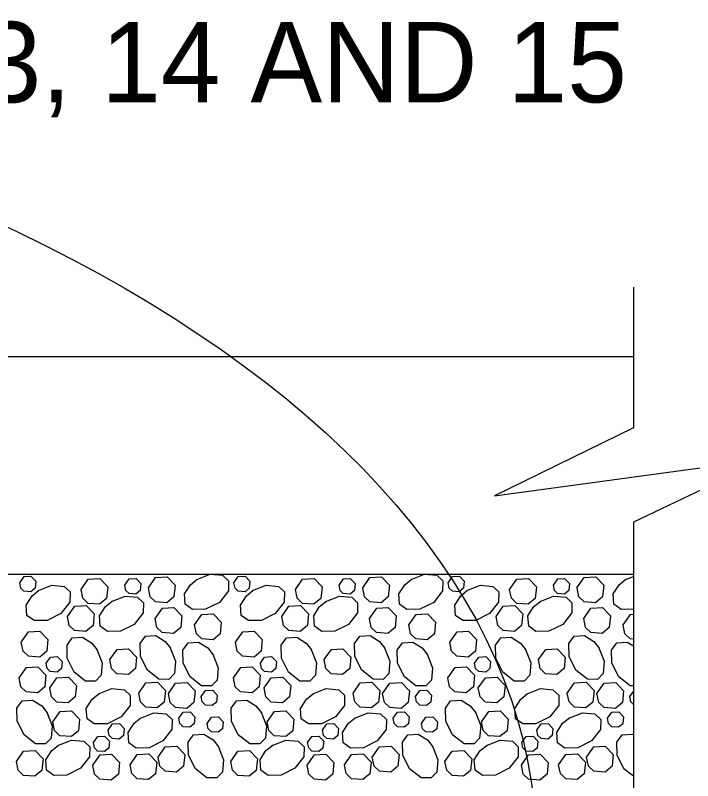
# Model space of a CAD drawing. Extents: x 636530 to 644067, y 294168 to 299122.
# Drawn here: x 638704.22 to 638729.5, y 296085.85 to 296114.41 of the extents above; entities that cross this region are included whole.
import ezdxf

# ---------------------------------------------------------------- set-up
doc = ezdxf.new("R2010")
doc.units = 0
doc.layers.add('1', color=7, linetype='Continuous')

msp = doc.modelspace()

# ---------------------------------------------------------------- linework, layer by layer
at = {"layer": '1'}
for p, q in [((638727.281, 296104.267), (638727.281, 296099.015)), ((638672.791, 296101.682), (638727.281, 296101.682)), ((638727.281, 296095.497), (638727.281, 296083.341)), ((638696.186, 296093.553), (638727.281, 296093.553))]:
    msp.add_line(p, q, dxfattribs=at)
for points in [[(638727.281, 296099.015), (638722.096, 296096.477), (638732.245, 296097.857), (638727.281, 296095.497)], [(638704.385, 296093.236), (638704.546, 296093.465), (638704.804, 296093.48), (638704.983, 296093.294), (638704.957, 296093.034), (638704.798, 296092.902), (638704.543, 296092.92), (638704.424, 296093.036), (638704.385, 296093.236)], [(638706.675, 296092.99), (638706.944, 296093.373), (638707.373, 296093.397), (638707.671, 296093.088), (638707.628, 296092.654), (638707.363, 296092.433), (638706.939, 296092.464), (638706.74, 296092.658), (638706.675, 296092.99)], [(638709.188, 296093.048), (638709.456, 296093.431), (638709.886, 296093.455), (638710.184, 296093.146), (638710.141, 296092.712), (638709.876, 296092.492), (638709.452, 296092.522), (638709.252, 296092.716), (638709.188, 296093.048)], [(638711.495, 296093.553), (638711.957, 296093.514), (638712.177, 296093.305), (638712.17, 296092.93), (638711.837, 296092.504), (638711.321, 296092.246), (638710.836, 296092.238), (638710.563, 296092.432), (638710.537, 296092.818), (638710.758, 296093.164), (638711.012, 296093.367)], [(638710.992, 296093.354), (638711.495, 296093.553)], [(638712.38, 296093.236), (638712.541, 296093.465), (638712.799, 296093.48), (638712.978, 296093.294), (638712.952, 296093.034), (638712.793, 296092.902), (638712.539, 296092.92), (638712.419, 296093.036), (638712.38, 296093.236)], [(638714.67, 296092.99), (638714.939, 296093.373), (638715.368, 296093.397), (638715.667, 296093.088), (638715.624, 296092.654), (638715.358, 296092.433), (638714.934, 296092.464), (638714.735, 296092.658), (638714.67, 296092.99)], [(638717.183, 296093.048), (638717.452, 296093.431), (638717.881, 296093.455), (638718.18, 296093.146), (638718.136, 296092.712), (638717.871, 296092.492), (638717.447, 296092.522), (638717.248, 296092.716), (638717.183, 296093.048)], [(638719.491, 296093.553), (638719.953, 296093.514), (638720.172, 296093.305), (638720.165, 296092.93), (638719.832, 296092.504), (638719.317, 296092.246), (638718.831, 296092.238), (638718.558, 296092.432), (638718.532, 296092.818), (638718.754, 296093.164), (638719.008, 296093.367)], [(638718.987, 296093.354), (638719.491, 296093.553)], [(638720.375, 296093.236), (638720.537, 296093.465), (638720.794, 296093.48), (638720.973, 296093.294), (638720.948, 296093.034), (638720.788, 296092.902), (638720.534, 296092.92), (638720.414, 296093.036), (638720.376, 296093.236)], [(638722.665, 296092.99), (638722.934, 296093.373), (638723.364, 296093.397), (638723.662, 296093.088), (638723.619, 296092.654), (638723.354, 296092.433), (638722.93, 296092.464), (638722.73, 296092.658), (638722.666, 296092.99)], [(638725.178, 296093.048), (638725.447, 296093.431), (638725.877, 296093.455), (638726.175, 296093.146), (638726.132, 296092.712), (638725.867, 296092.492), (638725.443, 296092.522), (638725.243, 296092.716), (638725.179, 296093.048)], [(638726.983, 296093.354), (638727.281, 296093.472)], [(638705.081, 296092.941), (638705.584, 296093.14), (638706.047, 296093.101), (638706.266, 296092.892), (638706.259, 296092.517), (638705.926, 296092.091), (638705.411, 296091.833), (638704.925, 296091.825), (638704.652, 296092.019), (638704.626, 296092.405), (638704.848, 296092.751), (638705.102, 296092.954)], [(638708.306, 296093.147), (638708.468, 296093.377), (638708.725, 296093.392), (638708.904, 296093.206), (638708.878, 296092.946), (638708.719, 296092.813), (638708.465, 296092.832), (638708.345, 296092.948), (638708.306, 296093.147)], [(638713.077, 296092.941), (638713.58, 296093.14), (638714.042, 296093.101), (638714.262, 296092.892), (638714.255, 296092.517), (638713.921, 296092.091), (638713.406, 296091.833), (638712.921, 296091.825), (638712.647, 296092.019), (638712.621, 296092.405), (638712.843, 296092.751), (638713.097, 296092.954)], [(638716.302, 296093.147), (638716.463, 296093.377), (638716.721, 296093.392), (638716.9, 296093.206), (638716.874, 296092.946), (638716.715, 296092.813), (638716.46, 296092.832), (638716.341, 296092.948), (638716.302, 296093.147)], [(638721.072, 296092.941), (638721.575, 296093.14), (638722.037, 296093.101), (638722.257, 296092.892), (638722.25, 296092.517), (638721.917, 296092.091), (638721.402, 296091.833), (638720.916, 296091.825), (638720.643, 296092.019), (638720.617, 296092.405), (638720.839, 296092.751), (638721.093, 296092.954)], [(638724.297, 296093.147), (638724.458, 296093.377), (638724.716, 296093.392), (638724.895, 296093.206), (638724.869, 296092.946), (638724.71, 296092.813), (638724.456, 296092.832), (638724.336, 296092.948), (638724.297, 296093.147)], [(638727.281, 296092.245), (638726.827, 296092.238), (638726.553, 296092.432), (638726.527, 296092.818), (638726.749, 296093.164), (638727.003, 296093.367)], [(638707.814, 296092.534), (638708.317, 296092.734), (638708.78, 296092.694), (638708.999, 296092.485), (638708.992, 296092.11), (638708.659, 296091.684), (638708.144, 296091.426), (638707.658, 296091.418), (638707.385, 296091.612), (638707.359, 296091.999), (638707.581, 296092.345), (638707.835, 296092.547)], [(638715.81, 296092.534), (638716.313, 296092.734), (638716.775, 296092.694), (638716.995, 296092.485), (638716.988, 296092.11), (638716.654, 296091.684), (638716.139, 296091.426), (638715.654, 296091.418), (638715.38, 296091.612), (638715.354, 296091.999), (638715.576, 296092.345), (638715.83, 296092.547)], [(638723.805, 296092.534), (638724.308, 296092.734), (638724.77, 296092.694), (638724.99, 296092.485), (638724.983, 296092.11), (638724.65, 296091.684), (638724.134, 296091.426), (638723.649, 296091.418), (638723.376, 296091.612), (638723.35, 296091.999), (638723.572, 296092.345), (638723.826, 296092.547)], [(638706.169, 296091.978), (638706.438, 296092.361), (638706.867, 296092.385), (638707.165, 296092.076), (638707.122, 296091.642), (638706.857, 296091.421), (638706.433, 296091.452), (638706.234, 296091.646), (638706.169, 296091.978)], [(638709.441, 296091.903), (638709.709, 296092.286), (638710.139, 296092.31), (638710.437, 296092.001), (638710.394, 296091.567), (638710.129, 296091.346), (638709.705, 296091.377), (638709.506, 296091.57), (638709.441, 296091.903)], [(638714.164, 296091.978), (638714.433, 296092.361), (638714.862, 296092.385), (638715.161, 296092.076), (638715.118, 296091.642), (638714.852, 296091.421), (638714.428, 296091.452), (638714.229, 296091.646), (638714.164, 296091.978)], [(638717.436, 296091.903), (638717.705, 296092.286), (638718.134, 296092.31), (638718.433, 296092.001), (638718.389, 296091.567), (638718.124, 296091.346), (638717.7, 296091.377), (638717.501, 296091.57), (638717.436, 296091.903)], [(638722.159, 296091.978), (638722.428, 296092.361), (638722.858, 296092.385), (638723.156, 296092.076), (638723.113, 296091.642), (638722.848, 296091.421), (638722.424, 296091.452), (638722.224, 296091.646), (638722.16, 296091.978)], [(638725.431, 296091.903), (638725.7, 296092.286), (638726.13, 296092.31), (638726.428, 296092.001), (638726.385, 296091.567), (638726.12, 296091.346), (638725.696, 296091.377), (638725.496, 296091.57), (638725.432, 296091.903)], [(638710.911, 296091.669), (638711.18, 296092.051), (638711.609, 296092.076), (638711.907, 296091.766), (638711.864, 296091.333), (638711.599, 296091.112), (638711.175, 296091.143), (638710.976, 296091.336), (638710.911, 296091.669)], [(638718.906, 296091.669), (638719.175, 296092.051), (638719.604, 296092.076), (638719.903, 296091.766), (638719.86, 296091.333), (638719.594, 296091.112), (638719.171, 296091.143), (638718.971, 296091.336), (638718.906, 296091.669)], [(638726.902, 296091.669), (638727.17, 296092.051), (638727.281, 296092.058)], [(638704.444, 296091.018), (638704.713, 296091.401), (638705.142, 296091.425), (638705.441, 296091.116), (638705.398, 296090.682), (638705.133, 296090.462), (638704.709, 296090.492), (638704.509, 296090.686), (638704.444, 296091.018)], [(638712.44, 296091.018), (638712.709, 296091.401), (638713.138, 296091.425), (638713.436, 296091.116), (638713.393, 296090.682), (638713.128, 296090.462), (638712.704, 296090.492), (638712.505, 296090.686), (638712.44, 296091.018)], [(638720.435, 296091.018), (638720.704, 296091.401), (638721.133, 296091.425), (638721.432, 296091.116), (638721.389, 296090.682), (638721.123, 296090.462), (638720.699, 296090.492), (638720.5, 296090.686), (638720.435, 296091.018)], [(638727.281, 296091.134), (638727.166, 296091.143), (638726.967, 296091.336), (638726.902, 296091.669)], [(638707.267, 296090.748), (638707.467, 296090.245), (638707.427, 296089.783), (638707.218, 296089.563), (638706.843, 296089.57), (638706.417, 296089.904), (638706.159, 296090.419), (638706.151, 296090.904), (638706.345, 296091.178), (638706.732, 296091.203), (638707.077, 296090.982), (638707.28, 296090.728)], [(638710, 296090.813), (638710.2, 296090.31), (638710.16, 296089.848), (638709.951, 296089.628), (638709.576, 296089.635), (638709.15, 296089.969), (638708.892, 296090.484), (638708.884, 296090.969), (638709.078, 296091.243), (638709.465, 296091.269), (638709.81, 296091.047), (638710.013, 296090.793)], [(638715.262, 296090.748), (638715.462, 296090.245), (638715.422, 296089.783), (638715.213, 296089.563), (638714.838, 296089.57), (638714.412, 296089.904), (638714.155, 296090.419), (638714.146, 296090.904), (638714.34, 296091.178), (638714.727, 296091.203), (638715.073, 296090.982), (638715.275, 296090.728)], [(638717.996, 296090.813), (638718.195, 296090.31), (638718.155, 296089.848), (638717.946, 296089.628), (638717.571, 296089.635), (638717.145, 296089.969), (638716.888, 296090.484), (638716.879, 296090.969), (638717.073, 296091.243), (638717.46, 296091.269), (638717.806, 296091.047), (638718.008, 296090.793)], [(638723.258, 296090.748), (638723.457, 296090.245), (638723.417, 296089.783), (638723.209, 296089.563), (638722.834, 296089.57), (638722.408, 296089.904), (638722.15, 296090.419), (638722.141, 296090.904), (638722.336, 296091.178), (638722.722, 296091.203), (638723.068, 296090.982), (638723.271, 296090.728)], [(638725.991, 296090.813), (638726.19, 296090.31), (638726.15, 296089.848), (638725.942, 296089.628), (638725.567, 296089.635), (638725.141, 296089.969), (638724.883, 296090.484), (638724.874, 296090.969), (638725.069, 296091.243), (638725.455, 296091.269), (638725.801, 296091.047), (638726.004, 296090.793)], [(638711.594, 296090.569), (638711.794, 296090.066), (638711.754, 296089.604), (638711.545, 296089.384), (638711.17, 296089.391), (638710.744, 296089.725), (638710.487, 296090.24), (638710.478, 296090.725), (638710.672, 296090.999), (638711.059, 296091.025), (638711.405, 296090.803), (638711.607, 296090.549)], [(638719.59, 296090.569), (638719.789, 296090.066), (638719.749, 296089.604), (638719.541, 296089.384), (638719.166, 296089.391), (638718.739, 296089.725), (638718.482, 296090.24), (638718.473, 296090.725), (638718.668, 296090.999), (638719.054, 296091.025), (638719.4, 296090.803), (638719.603, 296090.549)], [(638727.281, 296089.389), (638727.161, 296089.391), (638726.735, 296089.725), (638726.477, 296090.24), (638726.469, 296090.725), (638726.663, 296090.999), (638727.05, 296091.025), (638727.281, 296090.876)], [(638707.75, 296090.368), (638708.019, 296090.75), (638708.448, 296090.775), (638708.747, 296090.465), (638708.704, 296090.032), (638708.439, 296089.811), (638708.015, 296089.842), (638707.815, 296090.035), (638707.75, 296090.368)], [(638715.746, 296090.368), (638716.014, 296090.75), (638716.444, 296090.775), (638716.742, 296090.465), (638716.699, 296090.032), (638716.434, 296089.811), (638716.01, 296089.842), (638715.811, 296090.035), (638715.746, 296090.368)], [(638723.741, 296090.368), (638724.01, 296090.75), (638724.439, 296090.775), (638724.738, 296090.465), (638724.695, 296090.032), (638724.429, 296089.811), (638724.005, 296089.842), (638723.806, 296090.035), (638723.741, 296090.368)], [(638705.368, 296090.234), (638705.53, 296090.464), (638705.787, 296090.479), (638705.966, 296090.293), (638705.94, 296090.033), (638705.781, 296089.9), (638705.527, 296089.919), (638705.407, 296090.035), (638705.368, 296090.234)], [(638713.364, 296090.234), (638713.525, 296090.464), (638713.783, 296090.479), (638713.962, 296090.293), (638713.936, 296090.033), (638713.777, 296089.9), (638713.522, 296089.919), (638713.403, 296090.035), (638713.364, 296090.234)], [(638721.359, 296090.234), (638721.52, 296090.464), (638721.778, 296090.479), (638721.957, 296090.293), (638721.931, 296090.033), (638721.772, 296089.9), (638721.518, 296089.919), (638721.398, 296090.035), (638721.359, 296090.234)], [(638704.369, 296089.69), (638704.638, 296090.072), (638705.067, 296090.097), (638705.366, 296089.788), (638705.322, 296089.354), (638705.057, 296089.133), (638704.633, 296089.164), (638704.434, 296089.357), (638704.369, 296089.69)], [(638712.364, 296089.69), (638712.633, 296090.072), (638713.063, 296090.097), (638713.361, 296089.788), (638713.318, 296089.354), (638713.053, 296089.133), (638712.629, 296089.164), (638712.429, 296089.357), (638712.365, 296089.69)], [(638720.36, 296089.69), (638720.629, 296090.072), (638721.058, 296090.097), (638721.356, 296089.788), (638721.313, 296089.354), (638721.048, 296089.133), (638720.624, 296089.164), (638720.425, 296089.357), (638720.36, 296089.69)], [(638705.505, 296089.31), (638705.774, 296089.693), (638706.203, 296089.717), (638706.502, 296089.408), (638706.459, 296088.974), (638706.194, 296088.753), (638705.77, 296088.784), (638705.57, 296088.978), (638705.505, 296089.31)], [(638713.501, 296089.31), (638713.77, 296089.693), (638714.199, 296089.717), (638714.497, 296089.408), (638714.454, 296088.974), (638714.189, 296088.753), (638713.765, 296088.784), (638713.566, 296088.978), (638713.501, 296089.31)], [(638721.496, 296089.31), (638721.765, 296089.693), (638722.194, 296089.717), (638722.493, 296089.408), (638722.45, 296088.974), (638722.184, 296088.753), (638721.76, 296088.784), (638721.561, 296088.978), (638721.496, 296089.31)], [(638708.826, 296089.121), (638709.095, 296089.503), (638709.525, 296089.528), (638709.823, 296089.218), (638709.78, 296088.785), (638709.515, 296088.564), (638709.091, 296088.595), (638708.891, 296088.788), (638708.827, 296089.12)], [(638709.933, 296089.104), (638710.201, 296089.487), (638710.631, 296089.511), (638710.929, 296089.202), (638710.886, 296088.768), (638710.621, 296088.548), (638710.197, 296088.578), (638709.998, 296088.772), (638709.933, 296089.104)], [(638716.822, 296089.121), (638717.091, 296089.503), (638717.52, 296089.528), (638717.818, 296089.218), (638717.775, 296088.785), (638717.51, 296088.564), (638717.086, 296088.595), (638716.887, 296088.788), (638716.822, 296089.12)], [(638717.928, 296089.104), (638718.197, 296089.487), (638718.626, 296089.511), (638718.925, 296089.202), (638718.882, 296088.768), (638718.616, 296088.548), (638718.192, 296088.578), (638717.993, 296088.772), (638717.928, 296089.104)], [(638724.817, 296089.121), (638725.086, 296089.503), (638725.515, 296089.528), (638725.814, 296089.218), (638725.771, 296088.785), (638725.505, 296088.564), (638725.082, 296088.595), (638724.882, 296088.788), (638724.817, 296089.12)], [(638725.923, 296089.104), (638726.192, 296089.487), (638726.622, 296089.511), (638726.92, 296089.202), (638726.877, 296088.768), (638726.612, 296088.548), (638726.188, 296088.578), (638725.988, 296088.772), (638725.924, 296089.104)], [(638707.326, 296089.086), (638707.829, 296089.285), (638708.292, 296089.245), (638708.511, 296089.036), (638708.504, 296088.661), (638708.171, 296088.235), (638707.656, 296087.978), (638707.17, 296087.969), (638706.897, 296088.163), (638706.871, 296088.55), (638707.093, 296088.896), (638707.347, 296089.098)], [(638711.156, 296088.986), (638711.317, 296089.216), (638711.575, 296089.23), (638711.754, 296089.045), (638711.728, 296088.785), (638711.569, 296088.652), (638711.315, 296088.671), (638711.195, 296088.787), (638711.156, 296088.986)], [(638715.322, 296089.086), (638715.825, 296089.285), (638716.287, 296089.245), (638716.507, 296089.036), (638716.5, 296088.661), (638716.166, 296088.235), (638715.651, 296087.978), (638715.166, 296087.969), (638714.892, 296088.163), (638714.866, 296088.55), (638715.088, 296088.896), (638715.342, 296089.098)], [(638719.152, 296088.986), (638719.313, 296089.216), (638719.571, 296089.23), (638719.75, 296089.045), (638719.724, 296088.785), (638719.565, 296088.652), (638719.31, 296088.671), (638719.19, 296088.787), (638719.152, 296088.986)], [(638723.317, 296089.086), (638723.82, 296089.285), (638724.282, 296089.245), (638724.502, 296089.036), (638724.495, 296088.661), (638724.162, 296088.235), (638723.646, 296087.978), (638723.161, 296087.969), (638722.888, 296088.163), (638722.862, 296088.55), (638723.084, 296088.896), (638723.337, 296089.098)], [(638727.147, 296088.986), (638727.281, 296089.178)], [(638705.396, 296088.406), (638705.596, 296087.903), (638705.556, 296087.44), (638705.347, 296087.221), (638704.972, 296087.228), (638704.546, 296087.561), (638704.288, 296088.076), (638704.28, 296088.562), (638704.474, 296088.835), (638704.861, 296088.861), (638705.207, 296088.639), (638705.409, 296088.385)], [(638713.392, 296088.406), (638713.591, 296087.903), (638713.551, 296087.44), (638713.342, 296087.221), (638712.967, 296087.228), (638712.541, 296087.561), (638712.284, 296088.076), (638712.275, 296088.562), (638712.469, 296088.835), (638712.856, 296088.861), (638713.202, 296088.639), (638713.405, 296088.385)], [(638721.387, 296088.406), (638721.587, 296087.903), (638721.547, 296087.44), (638721.338, 296087.221), (638720.963, 296087.228), (638720.537, 296087.561), (638720.279, 296088.076), (638720.271, 296088.562), (638720.465, 296088.835), (638720.852, 296088.861), (638721.197, 296088.639), (638721.4, 296088.385)], [(638727.281, 296088.694), (638727.186, 296088.787), (638727.147, 296088.986)], [(638705.625, 296088.052), (638705.894, 296088.434), (638706.323, 296088.459), (638706.622, 296088.149), (638706.578, 296087.716), (638706.313, 296087.495), (638705.889, 296087.526), (638705.69, 296087.719), (638705.625, 296088.052)], [(638708.887, 296088.187), (638709.39, 296088.386), (638709.852, 296088.346), (638710.072, 296088.138), (638710.065, 296087.763), (638709.732, 296087.336), (638709.216, 296087.079), (638708.731, 296087.07), (638708.458, 296087.265), (638708.432, 296087.651), (638708.653, 296087.997), (638708.907, 296088.2)], [(638710.324, 296088.179), (638710.485, 296088.409), (638710.743, 296088.423), (638710.922, 296088.238), (638710.896, 296087.977), (638710.737, 296087.845), (638710.482, 296087.864), (638710.363, 296087.98), (638710.324, 296088.179)], [(638713.62, 296088.052), (638713.889, 296088.434), (638714.319, 296088.459), (638714.617, 296088.149), (638714.574, 296087.716), (638714.309, 296087.495), (638713.885, 296087.526), (638713.685, 296087.719), (638713.62, 296088.052)], [(638716.882, 296088.187), (638717.386, 296088.386), (638717.848, 296088.346), (638718.067, 296088.138), (638718.06, 296087.763), (638717.727, 296087.336), (638717.212, 296087.079), (638716.726, 296087.07), (638716.453, 296087.265), (638716.427, 296087.651), (638716.649, 296087.997), (638716.903, 296088.2)], [(638718.319, 296088.179), (638718.481, 296088.409), (638718.738, 296088.423), (638718.917, 296088.238), (638718.891, 296087.977), (638718.732, 296087.845), (638718.478, 296087.864), (638718.358, 296087.98), (638718.319, 296088.179)], [(638721.616, 296088.052), (638721.885, 296088.434), (638722.314, 296088.459), (638722.612, 296088.149), (638722.569, 296087.716), (638722.304, 296087.495), (638721.88, 296087.526), (638721.681, 296087.719), (638721.616, 296088.052)], [(638724.878, 296088.187), (638725.381, 296088.386), (638725.843, 296088.346), (638726.063, 296088.138), (638726.056, 296087.763), (638725.722, 296087.336), (638725.207, 296087.079), (638724.722, 296087.07), (638724.448, 296087.265), (638724.423, 296087.651), (638724.644, 296087.997), (638724.898, 296088.2)], [(638726.315, 296088.179), (638726.476, 296088.409), (638726.734, 296088.423), (638726.913, 296088.238), (638726.887, 296087.977), (638726.728, 296087.845), (638726.473, 296087.864), (638726.354, 296087.98), (638726.315, 296088.179)], [(638707.688, 296087.738), (638707.85, 296087.967), (638708.107, 296087.982), (638708.286, 296087.796), (638708.261, 296087.536), (638708.101, 296087.404), (638707.847, 296087.422), (638707.727, 296087.538), (638707.689, 296087.738)], [(638711.383, 296087.99), (638711.544, 296088.219), (638711.802, 296088.234), (638711.981, 296088.048), (638711.955, 296087.788), (638711.796, 296087.656), (638711.542, 296087.674), (638711.422, 296087.79), (638711.383, 296087.99)], [(638715.684, 296087.738), (638715.845, 296087.967), (638716.103, 296087.982), (638716.282, 296087.796), (638716.256, 296087.536), (638716.097, 296087.404), (638715.842, 296087.422), (638715.723, 296087.538), (638715.684, 296087.738)], [(638719.378, 296087.99), (638719.54, 296088.219), (638719.797, 296088.234), (638719.977, 296088.048), (638719.951, 296087.788), (638719.792, 296087.656), (638719.537, 296087.674), (638719.417, 296087.79), (638719.379, 296087.99)], [(638723.679, 296087.738), (638723.841, 296087.967), (638724.098, 296087.982), (638724.277, 296087.796), (638724.251, 296087.536), (638724.092, 296087.404), (638723.838, 296087.422), (638723.718, 296087.538), (638723.679, 296087.738)], [(638707.134, 296087.271), (638707.295, 296087.501), (638707.553, 296087.515), (638707.732, 296087.33), (638707.706, 296087.07), (638707.547, 296086.937), (638707.292, 296086.956), (638707.173, 296087.072), (638707.134, 296087.271)], [(638711.789, 296087.137), (638711.989, 296086.634), (638711.949, 296086.171), (638711.74, 296085.952), (638711.365, 296085.959), (638710.939, 296086.292), (638710.682, 296086.807), (638710.673, 296087.293), (638710.867, 296087.566), (638711.254, 296087.592), (638711.6, 296087.37), (638711.802, 296087.116)], [(638715.129, 296087.271), (638715.29, 296087.501), (638715.548, 296087.515), (638715.727, 296087.33), (638715.701, 296087.07), (638715.542, 296086.937), (638715.288, 296086.956), (638715.168, 296087.072), (638715.129, 296087.271)], [(638719.785, 296087.137), (638719.984, 296086.634), (638719.944, 296086.171), (638719.736, 296085.952), (638719.361, 296085.959), (638718.934, 296086.292), (638718.677, 296086.807), (638718.668, 296087.293), (638718.863, 296087.566), (638719.249, 296087.592), (638719.595, 296087.37), (638719.798, 296087.116)], [(638723.124, 296087.271), (638723.286, 296087.501), (638723.543, 296087.515), (638723.722, 296087.33), (638723.697, 296087.07), (638723.537, 296086.937), (638723.283, 296086.956), (638723.163, 296087.072), (638723.125, 296087.271)], [(638727.281, 296086.017), (638726.93, 296086.292), (638726.672, 296086.807), (638726.664, 296087.293), (638726.858, 296087.566), (638727.245, 296087.592), (638727.281, 296087.568)], [(638705.813, 296087.162), (638706.316, 296087.362), (638706.778, 296087.322), (638706.998, 296087.113), (638706.991, 296086.738), (638706.657, 296086.312), (638706.142, 296086.054), (638705.657, 296086.046), (638705.383, 296086.24), (638705.357, 296086.627), (638705.579, 296086.972), (638705.833, 296087.175)], [(638709.546, 296086.727), (638709.815, 296087.109), (638710.244, 296087.134), (638710.543, 296086.824), (638710.5, 296086.391), (638710.234, 296086.17), (638709.81, 296086.201), (638709.611, 296086.394), (638709.546, 296086.727)], [(638713.808, 296087.162), (638714.311, 296087.362), (638714.773, 296087.322), (638714.993, 296087.113), (638714.986, 296086.738), (638714.653, 296086.312), (638714.138, 296086.054), (638713.652, 296086.046), (638713.379, 296086.24), (638713.353, 296086.627), (638713.575, 296086.972), (638713.829, 296087.175)], [(638717.541, 296086.727), (638717.81, 296087.109), (638718.24, 296087.134), (638718.538, 296086.824), (638718.495, 296086.391), (638718.23, 296086.17), (638717.806, 296086.201), (638717.606, 296086.394), (638717.542, 296086.727)], [(638721.804, 296087.162), (638722.307, 296087.362), (638722.769, 296087.322), (638722.988, 296087.113), (638722.981, 296086.738), (638722.648, 296086.312), (638722.133, 296086.054), (638721.647, 296086.046), (638721.374, 296086.24), (638721.348, 296086.627), (638721.57, 296086.972), (638721.824, 296087.175)], [(638725.537, 296086.727), (638725.806, 296087.109), (638726.235, 296087.134), (638726.534, 296086.824), (638726.49, 296086.391), (638726.225, 296086.17), (638725.801, 296086.201), (638725.602, 296086.394), (638725.537, 296086.727)], [(638704.262, 296086.572), (638704.531, 296086.955), (638704.96, 296086.979), (638705.259, 296086.67), (638705.216, 296086.236), (638704.95, 296086.016), (638704.526, 296086.046), (638704.327, 296086.24), (638704.262, 296086.572)], [(638707.116, 296086.431), (638707.385, 296086.813), (638707.814, 296086.838), (638708.112, 296086.528), (638708.069, 296086.094), (638707.804, 296085.874), (638707.38, 296085.905), (638707.181, 296086.098), (638707.116, 296086.43)], [(638708.503, 296086.446), (638708.772, 296086.829), (638709.201, 296086.853), (638709.5, 296086.544), (638709.457, 296086.11), (638709.191, 296085.89), (638708.767, 296085.92), (638708.568, 296086.114), (638708.503, 296086.446)], [(638712.257, 296086.572), (638712.526, 296086.955), (638712.956, 296086.979), (638713.254, 296086.67), (638713.211, 296086.236), (638712.946, 296086.016), (638712.522, 296086.046), (638712.322, 296086.24), (638712.258, 296086.572)], [(638715.111, 296086.431), (638715.38, 296086.813), (638715.809, 296086.838), (638716.108, 296086.528), (638716.065, 296086.094), (638715.799, 296085.874), (638715.375, 296085.905), (638715.176, 296086.098), (638715.111, 296086.43)], [(638716.498, 296086.446), (638716.767, 296086.829), (638717.197, 296086.853), (638717.495, 296086.544), (638717.452, 296086.11), (638717.187, 296085.89), (638716.763, 296085.92), (638716.563, 296086.114), (638716.499, 296086.446)], [(638720.253, 296086.572), (638720.522, 296086.955), (638720.951, 296086.979), (638721.25, 296086.67), (638721.206, 296086.236), (638720.941, 296086.016), (638720.517, 296086.046), (638720.318, 296086.24), (638720.253, 296086.572)], [(638723.106, 296086.431), (638723.375, 296086.813), (638723.805, 296086.838), (638724.103, 296086.528), (638724.06, 296086.094), (638723.795, 296085.874), (638723.371, 296085.905), (638723.171, 296086.098), (638723.107, 296086.43)], [(638724.494, 296086.446), (638724.763, 296086.829), (638725.192, 296086.853), (638725.491, 296086.544), (638725.447, 296086.11), (638725.182, 296085.89), (638724.758, 296085.92), (638724.559, 296086.114), (638724.494, 296086.446)]]:
    msp.add_lwpolyline(points, dxfattribs=at)
msp.add_ellipse((638664.495, 296083.359), major_axis=(-59.16, 0), ratio=0.524808, dxfattribs=at)

# ---------------------------------------------------------------- texts
msp.add_text('13, 14 AND 15', height=3, dxfattribs=at).set_placement((638700.729, 296111.16))

doc.saveas('drawing.dxf')
